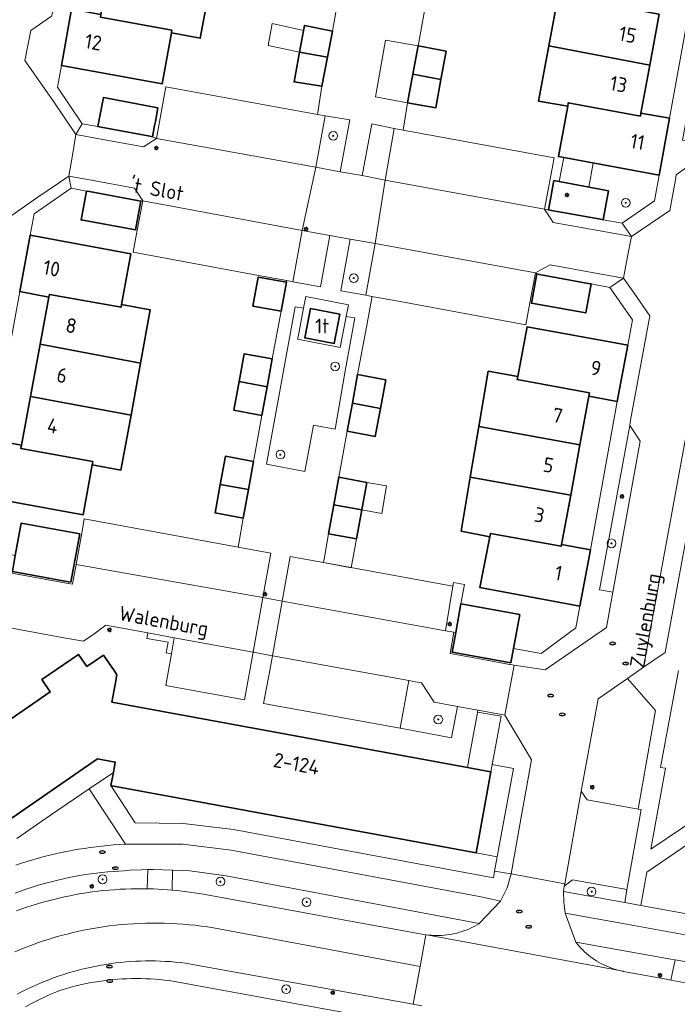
# Model space of a CAD drawing. Header units: metres. Extents: x 152610 to 160096, y 456114 to 462495.
# Tile 462 of 656: x 158107 to 158167, y 459969 to 460060. Entities that reach past the tile are written whole.
import ezdxf
from ezdxf.enums import TextEntityAlignment as Align

# ---------------------------------------------------------------- set-up
doc = ezdxf.new("R2010")
doc.units = ezdxf.units.M
doc.header["$LTSCALE"] = 0.5
doc.layers.get('0').update_dxf_attribs({"linetype": 'CONTINUOUS'})
for name, color, linetype, lineweight in [('B-PV-GR-BEPLANTING_CULTUUR_BODEMBEDEKKER-GV', 251, 'CONTINUOUS', 18), ('B-PV-GR-BEPLANTING_CULTUUR_HEESTERS-GV', 251, 'CONTINUOUS', 18), ('B-PV-GR-BEPLANTING_CULTUUR_ROOS-GV', 251, 'CONTINUOUS', 18), ('B-PV-GR-BOOM-S', 251, 'CONTINUOUS', 25), ('B-PV-GR-HAAG-GV', 251, 'CONTINUOUS', 13), ('B-PV-IE-MEUBILAIR-S', 251, 'CONTINUOUS', 25), ('B-PV-OG-BEBOUWING-GV', 6, 'CONTINUOUS', 35), ('B-PV-OG-BEBOUWING-T18', 1, 'CONTINUOUS', 18), ('B-PV-OG-BEBOUWING_OVERBOUWING-GV', 251, 'CONTINUOUS', 18), ('B-PV-OG-BEBOUWING_SCHUUR-GV', 251, 'CONTINUOUS', 18), ('B-PV-OG-TERREIN_BEGROEID-GV', 251, 'CONTINUOUS', 18), ('B-PV-OG-TOPOGRAFIE-T18', 1, 'CONTINUOUS', 18), ('B-PV-VH-GESLOTENVERHARDING_ASFALT-GV', 251, 'CONTINUOUS', 18), ('B-PV-VH-ONVERHARD_ZAND-GV', 251, 'CONTINUOUS', 18), ('B-PV-VH-OPENVERHARDING_BETONSTRAATSTEEN-GV', 251, 'CONTINUOUS', 18), ('B-PV-VH-OPENVERHARDING_TEGEL-GV', 251, 'CONTINUOUS', 18)]:
    doc.layers.add(name, color=color, linetype=linetype, lineweight=lineweight)
doc.styles.add('NLCS-ISO', font='NLCS-ISO.ttf')
doc.styles.add('NLCS-ISO-M750-T18', font='NLCS-ISO.ttf', dxfattribs={"height": 1.35})

# ---------------------------------------------------------------- blocks, each defined once
blk = doc.blocks.new('SIE-MEUBILAIR_PAAL_LICHTMAST-SO')
for points in [[(-0.62, 0), (-1, 0)], [(-0.71, 0.71), (-0.44, 0.44)], [(0, 1), (0, 0.62)], [(0.44, 0.44), (0.71, 0.71)], [(1, 0), (0.62, 0)], [(-0.71, -0.71), (-0.44, -0.44)], [(0, -0.62), (0, -1)], [(0.44, -0.44), (0.71, -0.71)]]:
    blk.add_lwpolyline(points)
blk.add_circle((0, 0), 0.5)
blk = doc.blocks.new('SIE-MEUBILAIR_PUT_RIOOLPUT-SO')
blk.add_ellipse((0, 0), major_axis=(1.25, 0), ratio=0.54)
at = {"style": 'NLCS-ISO'}
blk.add_text('ri', height=0.75, dxfattribs=at).set_placement((-0.04, 0.07), align=Align.MIDDLE_CENTER)
blk = doc.blocks.new('SGR-BOOM_GBKN-SO')
at = {"linetype": 'ByBlock', "lineweight": 18}
h = blk.add_hatch(color=0, dxfattribs=at)
h.dxf.hatch_style = 1
edge = h.paths.add_edge_path()
edge.add_arc((0, 0), 0.25, 0, 360)
at = {"color": 0, "linetype": 'ByBlock', "lineweight": 18}
for radius in [2, 0.25]:
    blk.add_circle((0, 0), radius, dxfattribs=at)
at = {"color": 0, "linetype": 'ByBlock', "lineweight": 18, "style": 'NLCS-ISO'}
blk.add_attdef('SOORT', (2.5, 0), '', height=1.5, dxfattribs=at)

msp = doc.modelspace()

# ---------------------------------------------------------------- linework, layer by layer
at = {"layer": 'B-PV-GR-BEPLANTING_CULTUUR_BODEMBEDEKKER-GV', "flags": 128}
msp.add_lwpolyline([(158152.224, 459990.998), (158150.283, 459991.359), (158150.16, 459990.7), (158148.8, 459983.24), (158150.741, 459982.873)], close=True, dxfattribs=at)
at = {"layer": 'B-PV-GR-BEPLANTING_CULTUUR_HEESTERS-GV', "flags": 128}
for points in [[(158143.45, 460057.47), (158140.47, 460058.01), (158139.53, 460052.77), (158142.49, 460052.23), (158142.973, 460054.869)], [(158165.32, 459996.32), (158162.73, 459999.28), (158160.04, 459997.41), (158158.48, 459988.91), (158159.03, 459988.13), (158163.7, 459987.27)], [(158115.577, 459989.349), (158115.19, 459989.42), (158117.43, 459985.99), (158121.83, 459985.94), (158126.47, 459985.38), (158150.389, 459980.947), (158150.501, 459981.561), (158150.741, 459982.873), (158148.8, 459983.24), (158115.944, 459989.281)], [(158162.68, 459979.87), (158157.67, 459980.75), (158156.91, 459980.17), (158156.85, 459979.69), (158162.48, 459978.66)]]:
    msp.add_lwpolyline(points, close=True, dxfattribs=at)
msp.add_lwpolyline([(158106.437, 459982.112), (158106.951, 459982.283), (158107.467, 459982.446), (158107.986, 459982.602), (158108.507, 459982.75), (158109.03, 459982.89), (158109.555, 459983.023), (158110.082, 459983.147), (158110.611, 459983.264), (158111.141, 459983.373), (158111.673, 459983.474), (158112.206, 459983.568), (158112.741, 459983.653), (158113.277, 459983.731), (158113.814, 459983.8), (158114.352, 459983.862), (158114.891, 459983.916), (158115.43, 459983.961), (158115.97, 459983.999), (158116.511, 459984.029), (158113.19, 459989.14), (158109.636, 459986.69), (158106.525, 459984.545)], dxfattribs=at)
at = {"layer": 'B-PV-GR-BEPLANTING_CULTUUR_ROOS-GV', "flags": 128}
msp.add_lwpolyline([(158132.915, 460033.333), (158132.13, 460033.48), (158129.49, 460018.99), (158133.04, 460018.32), (158133.828, 460022.573), (158135.818, 460022.226), (158136.72, 460027.41), (158137.63, 460032.44), (158136.842, 460032.575), (158136.3, 460029.73), (158132.37, 460030.48), (158132.42, 460030.72)], close=True, dxfattribs=at)
at = {"layer": 'B-PV-GR-HAAG-GV', "flags": 128}
for points in [[(158137.17, 460050.67), (158134.91, 460051.03), (158134.03, 460046.31), (158136.3, 460045.9)], [(158141.26, 460049.87), (158139.21, 460050.29), (158138.3, 460045.54), (158140.42, 460045.13)], [(158135.32, 460040.04), (158132.8, 460040.5), (158131.94, 460035.77), (158134.46, 460035.3)], [(158139.51, 460039.29), (158137.22, 460039.69), (158136.35, 460034.95), (158138.65, 460034.53)], [(158163.91, 460021.1), (158162.95, 460022.55), (158160.16, 460007.43), (158161.37, 460007.21)], [(158121.02, 460003.01), (158118.586, 460003.463), (158118.495, 460002.971), (158120.442, 460002.609), (158120.27, 460001.623), (158120.762, 460001.537)], [(158143.23, 459998.97), (158142.62, 459999.08), (158141.81, 459994.7), (158146.54, 459993.83), (158147.07, 459996.71), (158144.94, 459997.09), (158143.76, 459998.88)]]:
    msp.add_lwpolyline(points, close=True, dxfattribs=at)
at = {"layer": 'B-PV-OG-BEBOUWING-GV', "flags": 128}
for points in [[(158124.309, 460063.078), (158115.078, 460064.85), (158114.26, 460060.37), (158114.216, 460060.124), (158120.795, 460058.916), (158120.75, 460058.67), (158123.41, 460058.18)], [(158165.638, 460060.388), (158156.358, 460062.112), (158155.495, 460057.474), (158164.78, 460055.708)], [(158114.26, 460060.37), (158111.57, 460060.85), (158110.64, 460055.66), (158119.9, 460053.97), (158120.75, 460058.67), (158120.795, 460058.916), (158114.216, 460060.124)], [(158135.58, 460058.84), (158133.01, 460059.35), (158132.551, 460056.895), (158135.114, 460056.427)], [(158135.114, 460056.427), (158132.551, 460056.895), (158132.04, 460054.16), (158134.6, 460053.76)], [(158146.04, 460056.99), (158143.45, 460057.47), (158142.973, 460054.869), (158145.562, 460054.392)], [(158164.78, 460055.708), (158155.495, 460057.474), (158154.55, 460052.4), (158157.23, 460051.93), (158157.286, 460052.233), (158163.919, 460051.011), (158163.97, 460051.29)], [(158145.562, 460054.392), (158142.973, 460054.869), (158142.49, 460052.23), (158145.08, 460051.77)], [(158119.5, 460051.78), (158114.49, 460052.72), (158113.99, 460050.05), (158114.284, 460049.996), (158118.758, 460049.168), (158119.02, 460049.12), (158119.206, 460050.153), (158119.273, 460050.521)], [(158163.919, 460051.011), (158157.286, 460052.233), (158157.23, 460051.93), (158156.37, 460047.29), (158165.64, 460045.58), (158166.59, 460050.81), (158163.97, 460051.29)], [(158160.98, 460044.15), (158155.96, 460045.08), (158155.735, 460043.881), (158155.666, 460043.512), (158155.454, 460042.385), (158155.749, 460042.332), (158160.232, 460041.525), (158160.49, 460041.47)], [(158113.199, 460044.07), (158112.93, 460044.119), (158112.44, 460041.46), (158117.46, 460040.55), (158117.95, 460043.2), (158117.607, 460043.263)], [(158117.03, 460038.35), (158107.75, 460040.05), (158106.79, 460034.87), (158109.47, 460034.37), (158109.516, 460034.616), (158116.115, 460033.424), (158116.16, 460033.67)], [(158131.34, 460035.74), (158128.75, 460036.21), (158128.26, 460033.54), (158130.85, 460033.06)], [(158154.623, 460036.446), (158154.38, 460036.49), (158153.89, 460033.8), (158158.91, 460032.9), (158159.39, 460035.57), (158159.108, 460035.622)], [(158116.115, 460033.424), (158109.516, 460034.616), (158109.47, 460034.37), (158108.666, 460030.018), (158117.913, 460028.294), (158118.81, 460033.19), (158116.16, 460033.67)], [(158136.24, 460032.8), (158133.54, 460033.32), (158133.03, 460030.6), (158135.74, 460030.09)], [(158162.77, 460029.95), (158153.49, 460031.64), (158152.64, 460027.06), (158152.588, 460026.778), (158159.223, 460025.55), (158159.17, 460025.26), (158161.79, 460024.77)], [(158117.913, 460028.294), (158108.666, 460030.018), (158107.778, 460025.213), (158117.034, 460023.494)], [(158130.04, 460028.68), (158127.45, 460029.15), (158126.985, 460026.602), (158129.572, 460026.12)], [(158140.48, 460026.75), (158137.89, 460027.23), (158137.409, 460024.597), (158139.996, 460024.125)], [(158152.64, 460027.06), (158149.91, 460027.54), (158149.055, 460022.471), (158158.349, 460020.774), (158159.17, 460025.26), (158159.223, 460025.55), (158152.588, 460026.778)], [(158129.572, 460026.12), (158126.985, 460026.602), (158126.5, 460023.95), (158129.09, 460023.48)], [(158117.034, 460023.494), (158107.778, 460025.213), (158106.95, 460020.73), (158106.896, 460020.428), (158113.514, 460019.241), (158113.46, 460018.94), (158116.11, 460018.45)], [(158139.996, 460024.125), (158137.409, 460024.597), (158136.94, 460022.03), (158139.52, 460021.54)], [(158158.349, 460020.774), (158149.055, 460022.471), (158148.266, 460017.798), (158157.502, 460016.148)], [(158106.95, 460020.73), (158104.27, 460021.22), (158103.37, 460016.03), (158112.63, 460014.34), (158113.46, 460018.94), (158113.514, 460019.241), (158106.896, 460020.428)], [(158128.31, 460019.25), (158125.72, 460019.72), (158125.248, 460017.136), (158127.835, 460016.672)], [(158138.74, 460017.32), (158136.16, 460017.81), (158135.688, 460015.246), (158138.272, 460014.778)], [(158157.502, 460016.148), (158148.266, 460017.798), (158147.43, 460012.84), (158150.07, 460012.32), (158150.131, 460012.628), (158156.641, 460011.448), (158156.67, 460011.6)], [(158127.835, 460016.672), (158125.248, 460017.136), (158124.77, 460014.52), (158127.35, 460014.04)], [(158138.272, 460014.778), (158135.688, 460015.246), (158135.2, 460012.59), (158137.78, 460012.11)], [(158112.31, 460012.57), (158106.91, 460013.56), (158106.38, 460010.6), (158106.11, 460009.13), (158111.271, 460008.182), (158111.5, 460008.14), (158111.802, 460009.79)], [(158156.641, 460011.448), (158150.131, 460012.628), (158150.07, 460012.32), (158149.14, 460007.66), (158158.36, 460005.94), (158159.33, 460011.11), (158156.67, 460011.6)], [(158152.81, 460005.15), (158147.4, 460006.14), (158146.918, 460003.502), (158146.59, 460001.71), (158149.827, 460001.117), (158151.99, 460000.72), (158152.237, 460002.05)], [(158112.953, 460000.378), (158112.19, 460001.485), (158108.839, 459999.175), (158109.607, 459998.061), (158092.096, 459985.974), (158096.43, 459979.8), (158113.95, 459991.88), (158115.59, 459991.59), (158115.414, 459990.634), (158115.19, 459989.42), (158115.577, 459989.349), (158115.944, 459989.281), (158148.8, 459983.24), (158150.16, 459990.7), (158149.959, 459990.737), (158148, 459991.096), (158115.27, 459997.1), (158115.573, 459998.727), (158115.74, 459999.62), (158115.479, 460000), (158114.5, 460001.42)]]:
    msp.add_lwpolyline(points, close=True, dxfattribs=at)
at = {"layer": 'B-PV-OG-BEBOUWING_OVERBOUWING-GV', "flags": 128}
for points in [[(158132.922, 460058.878), (158130.038, 460059.522), (158129.659, 460057.496), (158132.551, 460056.895)], [(158159.581, 460046.698), (158156.859, 460047.2), (158156.454, 460044.989), (158159.17, 460044.485)], [(158137.78, 460012.11), (158135.2, 460012.59), (158134.8, 460010.26), (158134.739, 460009.935), (158137.296, 460009.469)]]:
    msp.add_lwpolyline(points, close=True, dxfattribs=at)
at = {"layer": 'B-PV-OG-BEBOUWING_SCHUUR-GV', "flags": 128}
msp.add_lwpolyline([(158140.557, 460016.988), (158138.74, 460017.32), (158138.272, 460014.778), (158140.127, 460014.442)], close=True, dxfattribs=at)
at = {"layer": 'B-PV-OG-TERREIN_BEGROEID-GV', "flags": 128}
for points in [[(158147.73, 460007.93), (158146.726, 460008.111), (158146.67, 460007.76), (158145.97, 460003.67), (158146.76, 460003.53), (158146.918, 460003.502), (158147.4, 460006.14)], [(158122.459, 459981.58), (158120.842, 459981.644), (158120.818, 459979.796), (158121.324, 459979.76), (158123.52, 459979.456), (158135.702, 459977.243), (158144.171, 459975.705), (158144.411, 459975.674), (158144.651, 459975.652), (158144.892, 459975.637), (158145.134, 459975.631), (158145.375, 459975.632), (158145.616, 459975.641), (158145.857, 459975.659), (158146.098, 459975.684), (158146.337, 459975.717), (158146.575, 459975.758), (158146.811, 459975.808), (158147.046, 459975.864), (158147.279, 459975.929), (158147.509, 459976.001), (158147.737, 459976.081), (158147.962, 459976.168), (158148.185, 459976.263), (158148.403, 459976.365), (158148.619, 459976.474), (158148.83, 459976.591), (158149.038, 459976.714), (158149.08, 459976.74), (158136.044, 459979.198), (158125.8, 459981.13)], [(158166.711, 459973.46), (158157.99, 459975.02), (158158.137, 459974.833), (158158.29, 459974.651), (158158.449, 459974.475), (158158.613, 459974.304), (158158.784, 459974.138), (158158.96, 459973.979), (158159.141, 459973.825), (158159.327, 459973.678), (158159.519, 459973.537), (158159.714, 459973.402), (158159.915, 459973.274), (158160.119, 459973.153), (158160.327, 459973.039), (158160.539, 459972.932), (158160.755, 459972.832), (158160.974, 459972.74), (158161.196, 459972.655), (158161.42, 459972.577), (158161.647, 459972.507), (158161.876, 459972.445), (158162.108, 459972.39), (158162.34, 459972.344), (158162.372, 459972.338), (158166.277, 459971.62), (158166.732, 459971.536), (158167.131, 459973.385)]]:
    msp.add_lwpolyline(points, close=True, dxfattribs=at)
for points in [[(158106.485, 459977.905), (158106.969, 459978.079), (158107.455, 459978.245), (158107.944, 459978.404), (158108.436, 459978.555), (158108.929, 459978.698), (158109.425, 459978.834), (158109.923, 459978.962), (158110.423, 459979.082), (158110.925, 459979.194), (158111.428, 459979.299), (158111.933, 459979.396), (158112.439, 459979.485), (158112.947, 459979.565), (158113.456, 459979.639), (158113.966, 459979.704), (158114.477, 459979.761), (158114.988, 459979.81), (158115.501, 459979.851), (158116.014, 459979.885), (158116.527, 459979.91), (158117.041, 459979.927), (158118.077, 459979.938), (158118.507, 459979.929), (158118.584, 459981.702), (158118.008, 459981.689), (158116.928, 459981.632), (158116.665, 459981.614), (158116.403, 459981.593), (158115.89, 459981.565), (158115.377, 459981.53), (158114.865, 459981.486), (158114.353, 459981.434), (158113.843, 459981.375), (158113.333, 459981.307), (158112.824, 459981.232), (158112.317, 459981.148), (158111.811, 459981.057), (158111.307, 459980.958), (158110.804, 459980.851), (158110.303, 459980.736), (158109.804, 459980.614), (158109.306, 459980.484), (158108.811, 459980.346), (158108.318, 459980.2), (158107.828, 459980.047), (158107.339, 459979.886), (158106.854, 459979.717), (158106.371, 459979.541)], [(158143.791, 459969.177), (158143.006, 459969.318), (158122.014, 459973.094), (158121.561, 459973.147), (158121.107, 459973.192), (158120.653, 459973.229), (158120.198, 459973.257), (158119.742, 459973.278), (158119.286, 459973.291), (158118.83, 459973.296), (158118.374, 459973.293), (158117.918, 459973.282), (158117.463, 459973.263), (158117.008, 459973.236), (158116.553, 459973.201), (158116.099, 459973.157), (158115.646, 459973.107), (158115.194, 459973.048), (158114.742, 459972.981), (158114.293, 459972.906), (158113.844, 459972.823), (158113.397, 459972.733), (158112.952, 459972.635), (158112.508, 459972.528), (158112.067, 459972.415), (158111.627, 459972.293), (158111.19, 459972.164), (158110.755, 459972.027), (158110.323, 459971.882), (158109.893, 459971.73), (158109.466, 459971.57), (158109.041, 459971.403), (158108.62, 459971.229), (158108.202, 459971.047), (158107.787, 459970.858), (158107.375, 459970.661), (158106.967, 459970.457), (158106.563, 459970.247)], [(158107.325, 459969.087), (158107.753, 459969.319), (158108.185, 459969.543), (158108.621, 459969.761), (158109.06, 459969.971), (158109.502, 459970.174), (158109.948, 459970.37), (158110.397, 459970.558), (158110.694, 459970.651), (158111.109, 459970.774), (158111.527, 459970.889), (158111.946, 459970.997), (158112.368, 459971.097), (158112.791, 459971.189), (158113.216, 459971.273), (158113.642, 459971.349), (158114.069, 459971.418), (158114.498, 459971.478), (158114.928, 459971.531), (158115.359, 459971.575), (158115.79, 459971.612), (158116.222, 459971.641), (158116.655, 459971.661), (158117.088, 459971.674), (158117.521, 459971.679), (158117.954, 459971.676), (158118.387, 459971.664), (158118.819, 459971.645), (158119.251, 459971.618), (158119.683, 459971.582), (158120.114, 459971.539), (158120.544, 459971.488), (158147.691, 459966.542)]]:
    msp.add_lwpolyline(points, dxfattribs=at)
at = {"layer": 'B-PV-VH-GESLOTENVERHARDING_ASFALT-GV', "flags": 128}
msp.add_lwpolyline([(158144.411, 459975.674), (158162.34, 459972.344), (158162.108, 459972.39), (158161.876, 459972.445), (158161.647, 459972.507), (158161.42, 459972.577), (158161.196, 459972.655), (158160.974, 459972.74), (158160.755, 459972.832), (158160.539, 459972.932), (158160.327, 459973.039), (158160.119, 459973.153), (158159.915, 459973.274), (158159.714, 459973.402), (158159.519, 459973.537), (158159.327, 459973.678), (158159.141, 459973.825), (158158.96, 459973.979), (158158.784, 459974.138), (158158.613, 459974.304), (158158.449, 459974.475), (158158.29, 459974.651), (158158.137, 459974.833), (158157.99, 459975.02), (158156.99, 459977.7), (158156.859, 459978.691), (158156.85, 459979.69), (158156.91, 459980.17), (158156.949, 459980.385), (158152.03, 459981.32), (158151.657, 459980.017), (158151.042, 459978.809), (158149.08, 459976.74), (158149.038, 459976.714), (158148.83, 459976.591), (158148.619, 459976.474), (158148.403, 459976.365), (158148.185, 459976.263), (158147.962, 459976.168), (158147.737, 459976.081), (158147.509, 459976.001), (158147.279, 459975.929), (158147.046, 459975.864), (158146.811, 459975.808), (158146.575, 459975.758), (158146.337, 459975.717), (158146.098, 459975.684), (158145.857, 459975.659), (158145.616, 459975.641), (158145.375, 459975.632), (158145.134, 459975.631), (158144.892, 459975.637), (158144.651, 459975.652)], close=True, dxfattribs=at)
for points in [[(158106.326, 459974.126), (158106.848, 459974.345), (158107.374, 459974.555), (158107.903, 459974.756), (158108.436, 459974.948), (158108.972, 459975.13), (158109.511, 459975.303), (158110.053, 459975.467), (158110.598, 459975.621), (158111.145, 459975.766), (158111.694, 459975.901), (158112.246, 459976.027), (158112.8, 459976.143), (158113.356, 459976.249), (158113.914, 459976.347), (158114.473, 459976.434), (158115.034, 459976.511), (158115.596, 459976.579), (158116.159, 459976.637), (158116.723, 459976.686), (158117.288, 459976.724), (158117.853, 459976.753), (158118.419, 459976.772), (158118.985, 459976.781), (158119.551, 459976.781), (158120.117, 459976.77), (158120.683, 459976.75), (158121.248, 459976.72), (158121.813, 459976.68), (158122.377, 459976.631), (158122.94, 459976.571), (158123.501, 459976.502), (158124.062, 459976.424), (158124.621, 459976.335), (158143.64, 459972.795), (158144.171, 459975.705), (158135.702, 459977.243), (158123.52, 459979.456), (158121.324, 459979.76), (158120.818, 459979.796), (158119.112, 459979.916), (158118.507, 459979.929), (158118.077, 459979.938), (158117.041, 459979.927), (158116.527, 459979.91), (158116.014, 459979.885), (158115.501, 459979.851), (158114.988, 459979.81), (158114.477, 459979.761), (158113.966, 459979.704), (158113.456, 459979.639), (158112.947, 459979.565), (158112.439, 459979.485), (158111.933, 459979.396), (158111.428, 459979.299), (158110.925, 459979.194), (158110.423, 459979.082), (158109.923, 459978.962), (158109.425, 459978.834), (158108.929, 459978.698), (158108.436, 459978.555), (158107.944, 459978.404), (158107.455, 459978.245), (158106.969, 459978.079), (158106.485, 459977.905)], [(158106.563, 459970.247), (158106.967, 459970.457), (158107.375, 459970.661), (158107.787, 459970.858), (158108.202, 459971.047), (158108.62, 459971.229), (158109.041, 459971.403), (158109.466, 459971.57), (158109.893, 459971.73), (158110.323, 459971.882), (158110.755, 459972.027), (158111.19, 459972.164), (158111.627, 459972.293), (158112.067, 459972.415), (158112.508, 459972.528), (158112.952, 459972.635), (158113.397, 459972.733), (158113.844, 459972.823), (158114.293, 459972.906), (158114.742, 459972.981), (158115.194, 459973.048), (158115.646, 459973.107), (158116.099, 459973.157), (158116.553, 459973.201), (158117.008, 459973.236), (158117.463, 459973.263), (158117.918, 459973.282), (158118.374, 459973.293), (158118.83, 459973.296), (158119.286, 459973.291), (158119.742, 459973.278), (158120.198, 459973.257), (158120.653, 459973.229), (158121.107, 459973.192), (158121.561, 459973.147), (158122.014, 459973.094), (158143.006, 459969.318), (158143.64, 459972.795), (158124.621, 459976.335), (158124.062, 459976.424), (158123.501, 459976.502), (158122.94, 459976.571), (158122.377, 459976.631), (158121.813, 459976.68), (158121.248, 459976.72), (158120.683, 459976.75), (158120.117, 459976.77), (158119.551, 459976.781), (158118.985, 459976.781), (158118.419, 459976.772), (158117.853, 459976.753), (158117.288, 459976.724), (158116.723, 459976.686), (158116.159, 459976.637), (158115.596, 459976.579), (158115.034, 459976.511), (158114.473, 459976.434), (158113.914, 459976.347), (158113.356, 459976.249), (158112.8, 459976.143), (158112.246, 459976.027), (158111.694, 459975.901), (158111.145, 459975.766), (158110.598, 459975.621), (158110.053, 459975.467), (158109.511, 459975.303), (158108.972, 459975.13), (158108.436, 459974.948), (158107.903, 459974.756), (158107.374, 459974.555), (158106.848, 459974.345), (158106.326, 459974.126)], [(158181.72, 459968.79), (158178.72, 459969.33), (158174.743, 459970.062), (158171.637, 459970.633), (158171.441, 459970.669), (158166.732, 459971.536), (158166.277, 459971.62), (158162.372, 459972.338), (158162.34, 459972.344), (158144.411, 459975.674), (158144.171, 459975.705), (158143.64, 459972.795), (158143.006, 459969.318), (158143.791, 459969.177)]]:
    msp.add_lwpolyline(points, dxfattribs=at)
at = {"layer": 'B-PV-VH-ONVERHARD_ZAND-GV', "flags": 128}
for points in [[(158137.17, 460050.67), (158134.91, 460051.03), (158134.03, 460046.31), (158136.3, 460045.9)], [(158141.26, 460049.87), (158139.21, 460050.29), (158138.3, 460045.54), (158140.42, 460045.13)], [(158135.32, 460040.04), (158132.8, 460040.5), (158131.94, 460035.77), (158134.46, 460035.3)], [(158139.51, 460039.29), (158137.22, 460039.69), (158136.35, 460034.95), (158138.65, 460034.53)], [(158163.91, 460021.1), (158162.95, 460022.55), (158160.16, 460007.43), (158161.37, 460007.21)], [(158121.02, 460003.01), (158118.586, 460003.463), (158118.495, 460002.971), (158120.442, 460002.609), (158120.27, 460001.623), (158120.762, 460001.537)], [(158143.23, 459998.97), (158142.62, 459999.08), (158141.81, 459994.7), (158146.54, 459993.83), (158147.07, 459996.71), (158144.94, 459997.09), (158143.76, 459998.88)]]:
    msp.add_lwpolyline(points, close=True, dxfattribs=at)
at = {"layer": 'B-PV-VH-OPENVERHARDING_BETONSTRAATSTEEN-GV', "flags": 128}
for points in [[(158104.52, 460040.84), (158108.38, 460043.48), (158111.313, 460045.479), (158111.639, 460047.415), (158111.96, 460049.32), (158109.93, 460052.33), (158107.27, 460056.14), (158107.82, 460058.88), (158109.72, 460060.19), (158109.83, 460060.61), (158112.43, 460074.76), (158114.15, 460084.19), (158115.657, 460085.234), (158114.078, 460087.29), (158109.045, 460083.647), (158106.16, 460081.56), (158109, 460077.4), (158108.72, 460075.9), (158106.59, 460064.38)], [(158168.63, 460046.62), (158167.21, 460045.61), (158167.14, 460045.16), (158166.63, 460042.34), (158163.09, 460039.94), (158162.737, 460038.089), (158162.36, 460036.11), (158163.34, 460034.72), (158164.8, 460032.64), (158163.01, 460023.03), (158162.95, 460022.55), (158163.91, 460021.1), (158161.37, 460007.21), (158160.9, 460004.5), (158160.81, 460003.96), (158155.14, 460000.08), (158152.298, 460000.506), (158152.204, 460000), (158151.447, 459995.907), (158152.73, 459993.77), (158153.91, 459991.8), (158152.74, 459985.33), (158152.03, 459981.32), (158156.949, 459980.385), (158158.48, 459988.91), (158160.04, 459997.41), (158162.73, 459999.28), (158163.772, 460000), (158164.219, 460000.309), (158168.447, 460023.359)]]:
    msp.add_lwpolyline(points, dxfattribs=at)
for points in [[(158134.205, 460051.159), (158120.23, 460053.71), (158119.37, 460048.96), (158134.03, 460046.31), (158134.91, 460051.03)], [(158142.069, 460049.721), (158141.26, 460049.87), (158140.42, 460045.13), (158155.09, 460042.45), (158155.98, 460047.17)], [(158114.089, 460048.93), (158111.96, 460049.32), (158111.639, 460047.415), (158111.313, 460045.479), (158113.388, 460045.104), (158117.34, 460044.39), (158117.715, 460043.816), (158118.11, 460043.21), (158132.8, 460040.5), (158134.03, 460046.31), (158119.37, 460048.96), (158118.622, 460048.47), (158118.18, 460048.18)], [(158136.3, 460045.9), (158134.03, 460046.31), (158132.8, 460040.5), (158135.32, 460040.04), (158137.22, 460039.69), (158139.51, 460039.29), (158140.42, 460045.13), (158138.3, 460045.54)], [(158155.09, 460042.45), (158140.42, 460045.13), (158139.51, 460039.29), (158154.25, 460036.59), (158154.699, 460036.841), (158155.6, 460037.34), (158159.307, 460036.666), (158162.36, 460036.11), (158162.737, 460038.089), (158163.09, 460039.94), (158160.035, 460040.491), (158155.88, 460041.24), (158155.619, 460041.643)], [(158132.8, 460040.5), (158118.11, 460043.21), (158117.602, 460040.524), (158117.22, 460038.5), (158128.777, 460036.357), (158131.365, 460035.876), (158131.94, 460035.77)], [(158154.25, 460036.59), (158139.51, 460039.29), (158138.65, 460034.53), (158139.215, 460034.426), (158141.807, 460033.949), (158153.37, 460031.82), (158153.74, 460033.827)], [(158169.82, 460021.36), (158168.447, 460023.359), (158164.219, 460000.309), (158166.19, 460001.67)], [(158126.885, 460011.371), (158112.73, 460013.96), (158112.492, 460012.644), (158111.97, 460009.76), (158129.17, 460006.72), (158129.89, 460010.82)], [(158128.28, 460001.69), (158129.17, 460006.72), (158111.97, 460009.76), (158111.64, 460007.95), (158111.246, 460008.021), (158106.079, 460008.959), (158104.24, 460009.29), (158098.66, 460006.56), (158089.171, 460000), (158083.85, 459996.33), (158087.18, 459991.62), (158099.302, 460000), (158103.76, 460003.09), (158105.197, 460004.064), (158106.079, 460003.903), (158110.841, 460003.033), (158112.66, 460002.7), (158113.74, 460003.46), (158114.73, 460004.18), (158118.586, 460003.463), (158121.02, 460003.01)], [(158134.739, 460009.935), (158131.69, 460010.49), (158130.96, 460006.39), (158145.97, 460003.67), (158146.67, 460007.76)], [(158129.17, 460006.72), (158128.28, 460001.69), (158130.06, 460001.35), (158130.96, 460006.39)], [(158130.96, 460006.39), (158130.06, 460001.35), (158137.523, 460000), (158142.62, 459999.08), (158143.23, 459998.97), (158143.76, 459998.88), (158144.94, 459997.09), (158147.07, 459996.71), (158148.965, 459996.362), (158148.972, 459996.361), (158151.14, 459995.963), (158151.447, 459995.907), (158152.204, 460000), (158152.298, 460000.506), (158151.959, 460000.556), (158151.87, 460000.57), (158149.797, 460000.953), (158146.41, 460001.58), (158146.76, 460003.53), (158145.97, 460003.67)], [(158128.28, 460001.69), (158121.02, 460003.01), (158120.762, 460001.537), (158120.493, 460000), (158120.25, 459998.62), (158127.47, 459997.31), (158127.968, 460000)], [(158137.523, 460000), (158130.06, 460001.35), (158129.808, 460000), (158129.24, 459996.97), (158141.81, 459994.7), (158142.62, 459999.08)], [(158159.03, 459988.13), (158158.48, 459988.91), (158156.949, 459980.385), (158156.91, 459980.17), (158157.67, 459980.75), (158162.68, 459979.87), (158164, 459987.22), (158163.7, 459987.27)]]:
    msp.add_lwpolyline(points, close=True, dxfattribs=at)
at = {"layer": 'B-PV-VH-OPENVERHARDING_TEGEL-GV', "flags": 128}
for points in [[(158111.96, 460049.32), (158112.55, 460050.31), (158110.28, 460053.67), (158110.64, 460055.66), (158111.57, 460060.85), (158115.68, 460083.23), (158116.65, 460083.94), (158115.657, 460085.234), (158114.15, 460084.19), (158112.43, 460074.76), (158109.83, 460060.61), (158109.72, 460060.19), (158107.82, 460058.88), (158107.27, 460056.14), (158109.93, 460052.33)], [(158162.24, 460041.15), (158163.09, 460039.94), (158166.63, 460042.34), (158167.14, 460045.16), (158167.21, 460045.61), (158168.63, 460046.62), (158168.984, 460048.566), (158167.79, 460048.79), (158170.3, 460062.55), (158171.504, 460062.351), (158171.61, 460062.94), (158170.41, 460063.15), (158171.356, 460068.349), (158169.808, 460068.563), (158166.59, 460050.81), (158165.64, 460045.58), (158165.221, 460043.228)], [(158112.55, 460050.31), (158111.96, 460049.32), (158114.089, 460048.93), (158118.18, 460048.18), (158118.622, 460048.47), (158119.37, 460048.96), (158119.02, 460049.12), (158118.758, 460049.168), (158114.284, 460049.996), (158113.99, 460050.05)], [(158111.53, 460044.38), (158111.313, 460045.479), (158108.38, 460043.48), (158104.52, 460040.84), (158104.03, 460038.12), (158105.36, 460036.19), (158105.29, 460035.74), (158101.92, 460017.45), (158101.579, 460015.561), (158101.25, 460013.74), (158104.24, 460009.29), (158106.079, 460008.959), (158106.11, 460009.13), (158106.38, 460010.6), (158105.24, 460010.81), (158103.03, 460014.05), (158103.37, 460016.03), (158104.27, 460021.22), (158106.79, 460034.87), (158107.75, 460040.05), (158108.11, 460042.01)], [(158111.313, 460045.479), (158111.53, 460044.38), (158112.93, 460044.119), (158113.199, 460044.07), (158117.607, 460043.263), (158117.95, 460043.2), (158118.11, 460043.21), (158117.715, 460043.816), (158117.34, 460044.39), (158113.388, 460045.104)], [(158163.09, 460039.94), (158162.24, 460041.15), (158160.49, 460041.47), (158160.232, 460041.525), (158155.749, 460042.332), (158155.454, 460042.385), (158155.09, 460042.45), (158155.619, 460041.643), (158155.88, 460041.24), (158160.035, 460040.491)], [(158131.94, 460035.77), (158131.365, 460035.876), (158131.34, 460035.74), (158130.85, 460033.06), (158130.04, 460028.68), (158129.572, 460026.12), (158129.09, 460023.48), (158128.31, 460019.25), (158127.835, 460016.672), (158127.35, 460014.04), (158126.949, 460011.709), (158126.885, 460011.371), (158129.89, 460010.82), (158129.17, 460006.72), (158130.96, 460006.39), (158131.69, 460010.49), (158134.739, 460009.935), (158134.8, 460010.26), (158135.2, 460012.59), (158135.688, 460015.246), (158136.16, 460017.81), (158136.94, 460022.03), (158137.409, 460024.597), (158137.89, 460027.23), (158138.7, 460031.6), (158139.19, 460034.28), (158139.215, 460034.426), (158138.65, 460034.53), (158136.35, 460034.95), (158137.22, 460039.69), (158135.32, 460040.04), (158134.46, 460035.3)], [(158161.12, 460035.26), (158162.36, 460036.11), (158159.307, 460036.666), (158155.6, 460037.34), (158154.699, 460036.841), (158154.25, 460036.59), (158154.38, 460036.49), (158154.623, 460036.446), (158159.108, 460035.622), (158159.39, 460035.57)], [(158162.36, 460036.11), (158161.12, 460035.26), (158163.2, 460032.28), (158162.77, 460029.95), (158161.79, 460024.77), (158159.33, 460011.11), (158158.36, 460005.94), (158157.99, 460003.93), (158154.79, 460001.58), (158152.237, 460002.05), (158151.99, 460000.72), (158149.827, 460001.117), (158146.59, 460001.71), (158146.918, 460003.502), (158146.76, 460003.53), (158146.41, 460001.58), (158149.797, 460000.953), (158151.87, 460000.57), (158151.959, 460000.556), (158152.298, 460000.506), (158155.14, 460000.08), (158160.81, 460003.96), (158160.9, 460004.5), (158161.37, 460007.21), (158160.16, 460007.43), (158162.95, 460022.55), (158163.01, 460023.03), (158164.8, 460032.64), (158163.34, 460034.72)], [(158136.842, 460032.575), (158137.63, 460032.44), (158136.72, 460027.41), (158135.818, 460022.226), (158133.828, 460022.573), (158133.04, 460018.32), (158129.49, 460018.99), (158132.13, 460033.48), (158132.915, 460033.333), (158133.12, 460034.41), (158137.05, 460033.66)], [(158137.05, 460033.66), (158133.12, 460034.41), (158132.915, 460033.333), (158132.42, 460030.72), (158132.37, 460030.48), (158136.3, 460029.73), (158136.842, 460032.575)], [(158133.03, 460030.6), (158133.54, 460033.32), (158136.24, 460032.8), (158135.74, 460030.09)], [(158151.447, 459995.907), (158151.14, 459995.963), (158148.972, 459996.361), (158148.965, 459996.362), (158148.94, 459996.18), (158151.11, 459995.8), (158151.018, 459995.308), (158150.496, 459992.506), (158150.283, 459991.359), (158152.224, 459990.998), (158150.741, 459982.873), (158150.501, 459981.561), (158152.03, 459981.32), (158152.74, 459985.33), (158153.91, 459991.8), (158152.73, 459993.77)], [(158115.414, 459990.634), (158113.19, 459989.14), (158116.511, 459984.029), (158121.81, 459984.04), (158126.24, 459983.49), (158148.93, 459979.24), (158149.978, 459979.026), (158151.042, 459978.809), (158151.657, 459980.017), (158152.03, 459981.32), (158150.501, 459981.561), (158150.389, 459980.947), (158126.47, 459985.38), (158121.83, 459985.94), (158117.43, 459985.99), (158115.19, 459989.42)], [(158120.842, 459981.644), (158119.09, 459981.714), (158118.584, 459981.702), (158118.507, 459979.929), (158119.112, 459979.916), (158120.818, 459979.796)], [(158171.868, 459972.537), (158167.131, 459973.385), (158166.732, 459971.536), (158171.441, 459970.669), (158171.637, 459970.633), (158171.986, 459972.516)]]:
    msp.add_lwpolyline(points, close=True, dxfattribs=at)
for points in [[(158136.46, 460063.92), (158135.58, 460058.84), (158135.114, 460056.427), (158134.6, 460053.76), (158134.24, 460051.34), (158134.205, 460051.159), (158134.91, 460051.03), (158137.17, 460050.67), (158136.3, 460045.9), (158138.3, 460045.54), (158139.21, 460050.29), (158141.26, 460049.87), (158142.069, 460049.721), (158142.1, 460049.9), (158142.49, 460052.23), (158139.53, 460052.77), (158140.47, 460058.01), (158143.45, 460057.47), (158144.36, 460062.41)], [(158169.82, 460021.36), (158166.19, 460001.67), (158164.219, 460000.309), (158163.772, 460000), (158162.73, 459999.28), (158165.32, 459996.32), (158163.7, 459987.27), (158164, 459987.22), (158162.68, 459979.87), (158162.48, 459978.66), (158163.97, 459978.4), (158164.5, 459981.47), (158174.463, 459988.231)], [(158092.096, 459985.974), (158109.607, 459998.061), (158108.839, 459999.175), (158112.19, 460001.485), (158112.953, 460000.378), (158114.5, 460001.42), (158115.479, 460000), (158115.74, 459999.62), (158115.573, 459998.727), (158115.27, 459997.1), (158148, 459991.096), (158148.232, 459992.343), (158148.91, 459995.98), (158148.94, 459996.18), (158148.965, 459996.362), (158147.07, 459996.71), (158146.54, 459993.83), (158141.81, 459994.7), (158129.24, 459996.97), (158129.808, 460000), (158130.06, 460001.35), (158128.28, 460001.69), (158127.968, 460000), (158127.47, 459997.31), (158120.25, 459998.62), (158120.493, 460000), (158120.762, 460001.537), (158120.27, 460001.623), (158120.442, 460002.609), (158118.495, 460002.971), (158118.586, 460003.463), (158114.73, 460004.18), (158113.74, 460003.46), (158112.66, 460002.7), (158110.841, 460003.033), (158106.079, 460003.903)], [(158173.609, 459989.46), (158164.88, 459983.58), (158166.215, 459991.024), (158165.78, 459991.1), (158167.419, 460000)], [(158106.525, 459984.545), (158109.636, 459986.69), (158113.19, 459989.14), (158115.414, 459990.634), (158115.59, 459991.59), (158113.95, 459991.88), (158096.43, 459979.8)], [(158106.371, 459979.541), (158106.854, 459979.717), (158107.339, 459979.886), (158107.828, 459980.047), (158108.318, 459980.2), (158108.811, 459980.346), (158109.306, 459980.484), (158109.804, 459980.614), (158110.303, 459980.736), (158110.804, 459980.851), (158111.307, 459980.958), (158111.811, 459981.057), (158112.317, 459981.148), (158112.824, 459981.232), (158113.333, 459981.307), (158113.843, 459981.375), (158114.353, 459981.434), (158114.865, 459981.486), (158115.377, 459981.53), (158115.89, 459981.565), (158116.403, 459981.593), (158116.665, 459981.614), (158116.928, 459981.632), (158118.008, 459981.689), (158118.584, 459981.702), (158119.09, 459981.714), (158120.842, 459981.644), (158122.459, 459981.58), (158125.8, 459981.13), (158136.044, 459979.198), (158149.08, 459976.74), (158151.042, 459978.809), (158149.978, 459979.026), (158148.93, 459979.24), (158126.24, 459983.49), (158121.81, 459984.04), (158116.511, 459984.029), (158115.97, 459983.999), (158115.43, 459983.961), (158114.891, 459983.916), (158114.352, 459983.862), (158113.814, 459983.8), (158113.277, 459983.731), (158112.741, 459983.653), (158112.206, 459983.568), (158111.673, 459983.474), (158111.141, 459983.373), (158110.611, 459983.264), (158110.082, 459983.147), (158109.555, 459983.023), (158109.03, 459982.89), (158108.507, 459982.75), (158107.986, 459982.602), (158107.467, 459982.446), (158106.951, 459982.283), (158106.437, 459982.112)], [(158172.59, 459976.84), (158163.97, 459978.4), (158162.48, 459978.66), (158156.85, 459979.69), (158156.859, 459978.691), (158156.99, 459977.7), (158161.97, 459976.79), (158203.47, 459969.26)], [(158203.47, 459969.26), (158161.97, 459976.79), (158156.99, 459977.7), (158157.99, 459975.02), (158166.711, 459973.46), (158167.131, 459973.385), (158171.868, 459972.537), (158171.986, 459972.516), (158176.103, 459971.779), (158179.06, 459971.25), (158189.769, 459969.294)], [(158147.691, 459966.542), (158120.544, 459971.488), (158120.114, 459971.539), (158119.683, 459971.582), (158119.251, 459971.618), (158118.819, 459971.645), (158118.387, 459971.664), (158117.954, 459971.676), (158117.521, 459971.679), (158117.088, 459971.674), (158116.655, 459971.661), (158116.222, 459971.641), (158115.79, 459971.612), (158115.359, 459971.575), (158114.928, 459971.531), (158114.498, 459971.478), (158114.069, 459971.418), (158113.642, 459971.349), (158113.216, 459971.273), (158112.791, 459971.189), (158112.368, 459971.097), (158111.946, 459970.997), (158111.527, 459970.889), (158111.109, 459970.774), (158110.694, 459970.651), (158110.397, 459970.558), (158109.948, 459970.37), (158109.502, 459970.174), (158109.06, 459969.971), (158108.621, 459969.761), (158108.185, 459969.543), (158107.753, 459969.319), (158107.325, 459969.087)]]:
    msp.add_lwpolyline(points, dxfattribs=at)

# ---------------------------------------------------------------- block references
at = {"layer": 'B-PV-GR-BOOM-S', "xscale": 0.2, "yscale": 0.2, "zscale": 0.2}
for p in [(158135.65, 460049.2), (158162.57, 460043.04), (158137.53, 460036.11), (158135.83, 460027.99), (158130.78, 460019.87), (158161.26, 460011.71), (158145.32, 459995.51), (158114.418, 459980.802), (158125.259, 459980.59), (158159.43, 459979.67), (158133.197, 459978.713), (158131.32, 459970.69)]:
    msp.add_blockref('SGR-BOOM_GBKN-SO', p, dxfattribs=at)
at = {"layer": 'B-PV-IE-MEUBILAIR-S', "xscale": 0.2, "yscale": 0.2, "zscale": 0.2}
for name, p in [('SIE-MEUBILAIR_PAAL_LICHTMAST-SO', (158119.363, 460048.086)), ('SIE-MEUBILAIR_PAAL_LICHTMAST-SO', (158157.155, 460043.765)), ('SIE-MEUBILAIR_PAAL_LICHTMAST-SO', (158133.143, 460040.616)), ('SIE-MEUBILAIR_PAAL_LICHTMAST-SO', (158162.23, 460016.024)), ('SIE-MEUBILAIR_PAAL_LICHTMAST-SO', (158129.373, 460007.036)), ('SIE-MEUBILAIR_PAAL_LICHTMAST-SO', (158146.355, 460004.286)), ('SIE-MEUBILAIR_PAAL_LICHTMAST-SO', (158115.05, 460003.75)), ('SIE-MEUBILAIR_PUT_RIOOLPUT-SO', (158161.364, 460002.502)), ('SIE-MEUBILAIR_PUT_RIOOLPUT-SO', (158162.569, 460000.649)), ('SIE-MEUBILAIR_PUT_RIOOLPUT-SO', (158155.649, 459997.7)), ('SIE-MEUBILAIR_PUT_RIOOLPUT-SO', (158156.726, 459995.971)), ('SIE-MEUBILAIR_PAAL_LICHTMAST-SO', (158159.482, 459989.278)), ('SIE-MEUBILAIR_PUT_RIOOLPUT-SO', (158114.397, 459983.311)), ('SIE-MEUBILAIR_PUT_RIOOLPUT-SO', (158115.604, 459981.828)), ('SIE-MEUBILAIR_PAAL_LICHTMAST-SO', (158113.418, 459980.167)), ('SIE-MEUBILAIR_PUT_RIOOLPUT-SO', (158152.764, 459977.835)), ('SIE-MEUBILAIR_PUT_RIOOLPUT-SO', (158153.643, 459976.446)), ('SIE-MEUBILAIR_PUT_RIOOLPUT-SO', (158115.047, 459972.771)), ('SIE-MEUBILAIR_PUT_RIOOLPUT-SO', (158115.078, 459971.45)), ('SIE-MEUBILAIR_PAAL_LICHTMAST-SO', (158165.733, 459971.986)), ('SIE-MEUBILAIR_PAAL_LICHTMAST-SO', (158135.609, 459970.373))]:
    msp.add_blockref(name, p, dxfattribs=at)

# ---------------------------------------------------------------- texts
at = {"layer": 'B-PV-OG-BEBOUWING-T18', "style": 'NLCS-ISO-M750-T18'}
for s, rotation, p in [('15', 349.6, (158162.75, 460058.499)), ('12', 349.9, (158113.566, 460057.814)), ('13', 349.6, (158161.916, 460053.95)), ('11', 349.7, (158163.655, 460048.642)), ('10', 349.5, (158109.728, 460037.004)), ('8', 349.5, (158111.527, 460031.739)), ('9', 349.3, (158159.824, 460027.825)), ('6', 349.5, (158110.68, 460027.161)), ('7', 349.6, (158156.3, 460023.467)), ('4', 349.6, (158109.823, 460022.518)), ('5', 349.6, (158155.466, 460018.911)), ('3', 349.6, (158154.626, 460014.325)), ('1', 349.4, (158156.388, 460008.986)), ('2-124', 349.6, (158132.264, 459991.441))]:
    msp.add_text(s, height=1.35, rotation=rotation, dxfattribs=at).set_placement(p, align=Align.MIDDLE)
msp.add_text('1t', height=1.35, dxfattribs=at).set_placement((158134.635, 460031.704), align=Align.MIDDLE)
at = {"layer": 'B-PV-OG-TOPOGRAFIE-T18', "style": 'NLCS-ISO-M750-T18'}
for s, rotation, p in [("'t Slot", 349.8, (158119.447, 460044.431)), ('Zuylenburg', 79.7, (158164.573, 460004.578)), ('Walenburg', 349.6, (158120.018, 460004.37))]:
    msp.add_text(s, height=1.35, rotation=rotation, dxfattribs=at).set_placement(p, align=Align.MIDDLE)

doc.saveas('drawing.dxf')
